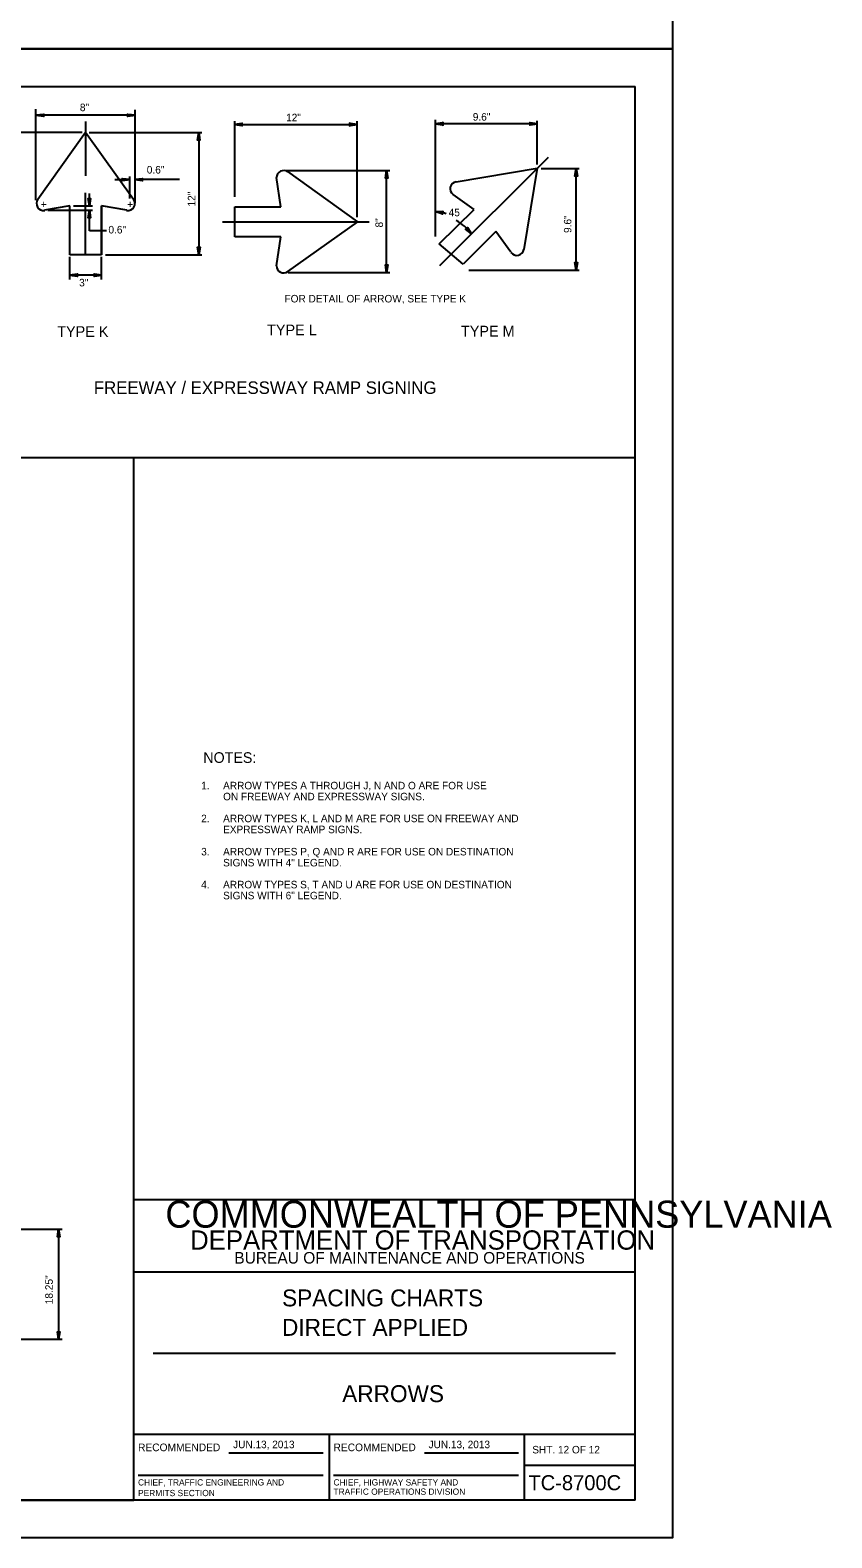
# Model space of a CAD drawing. Extents: x 638421 to 641849, y 297270 to 299646.
# Drawn here: x 641529 to 641849, y 298458 to 299059 of the extents above; entities that cross this region are included whole.
import ezdxf

# ---------------------------------------------------------------- set-up
doc = ezdxf.new("R2010")
doc.units = 0
for name, color, linetype in [('1', 7, 'Continuous'), ('2', 7, 'Continuous'), ('3', 7, 'Continuous'), ('XCS-GRID-HVGL', 7, 'Continuous')]:
    doc.layers.add(name, color=color, linetype=linetype)

# ---------------------------------------------------------------- blocks, each defined once
blk = doc.blocks.new('RARROW')
at = {"layer": '3'}
blk.add_lwpolyline([(-2.2695, 0.285), (-2.184875, 0.12075), (0, 0), (-2.2695, 0.285), (-2.38575, 0.384625), (0, 0), (-2.183125, -0.108), (-2.262875, -0.2705), (0, 0), (-2.38575, -0.379125), (-2.262875, -0.2705)], dxfattribs=at)

msp = doc.modelspace()

# ---------------------------------------------------------------- linework, layer by layer
at = {"layer": '1'}
for p, q in [((640984.31, 299036.63), (641770.31, 299036.63)), ((641770.31, 298472.63), (641770.31, 299036.63)), ((641570.31, 298472.63), (641570.31, 298592.63)), ((641570.31, 298592.63), (641770.31, 298592.63)), ((641770.31, 298563.63), (641570.31, 298563.63)), ((641578.06, 298531.31), (641762.56, 298531.31)), ((641570.31, 298499), (641770.31, 298499)), ((641648.31, 298499), (641648.31, 298472.63)), ((641726.19, 298472.63), (641726.19, 298499)), ((641608.24, 298491.57), (641645.87, 298491.57)), ((641686.24, 298491.57), (641723.87, 298491.57)), ((641571.99, 298482.68), (641645.87, 298482.68)), ((641649.99, 298482.68), (641723.87, 298482.68)), ((641726.19, 298486.63), (641770.31, 298486.63)), ((641770.31, 298472.63), (640984.31, 298472.63)), ((640984.31, 298472.63), (641570.31, 298472.63))]:
    msp.add_line(p, q, dxfattribs=at)
for points in [[(641770.31, 298888.5), (640984.31, 298888.5)], [(641570.31, 298592.63), (641570.31, 298888.5)]]:
    msp.add_lwpolyline(points, dxfattribs=at)
at = {"layer": '2'}
for p, q in [((641531.19, 298991.25), (641531.19, 299027.55)), ((641570.81, 299025.16), (641531.4, 299025.16)), ((641570.81, 298990.13), (641570.81, 299027.33)), ((641549.69, 299018.25), (641514.69, 299018.25)), ((641532.06, 298991.75), (641551.06, 299018.38)), ((641551.06, 299022.63), (641551.06, 299001)), ((641551.06, 299018.38), (641570.19, 298991.75)), ((641552.44, 299018.25), (641597.44, 299018.25)), ((641596.22, 299018.25), (641596.22, 298969.5)), ((641610.56, 298992.63), (641610.56, 299022.88)), ((641610.56, 299021.5), (641659.44, 299021.5)), ((641659.44, 298984.5), (641659.44, 299022.88)), ((641690.69, 298976.75), (641690.69, 299023.29)), ((641731.31, 299021.74), (641690.69, 299021.74)), ((641731.31, 299005.5), (641731.31, 299022.93)), ((641692.44, 298965.25), (641735.81, 299008.5)), ((641568.69, 298992), (641568.69, 299000.75)), ((641628.94, 298988.63), (641627.19, 299000.38)), ((641631.06, 299003.13), (641672.44, 299003.13)), ((641631.69, 299002.75), (641659.56, 298982.63)), ((641671.19, 298962.5), (641671.19, 299003.13)), ((641698.94, 298998.63), (641731.31, 299004)), ((641731.31, 299004), (641725.94, 298971.63)), ((641732.81, 299003.88), (641748.06, 299003.88)), ((641746.81, 298963.38), (641746.81, 299003.88)), ((641551.06, 298969.5), (641551.06, 298994.25)), ((641552.56, 298989), (641552.56, 298994)), ((641562.69, 298999.5), (641568.69, 298999.5)), ((641588.53, 298999.5), (641570.81, 298999.5)), ((641544.81, 298989), (641534.69, 298987.25)), ((641544.81, 298969.5), (641544.81, 298989)), ((641544.81, 298969.5), (641544.81, 298989)), ((641546.19, 298989), (641553.81, 298989)), ((641567.56, 298987.25), (641557.44, 298989)), ((641557.44, 298989), (641557.44, 298969.5)), ((641557.44, 298969.5), (641557.44, 298989)), ((641610.56, 298976.63), (641610.56, 298988.63)), ((641610.56, 298988.63), (641628.94, 298988.63)), ((641692.19, 298973.88), (641706.06, 298987.63)), ((641706.06, 298987.63), (641697.69, 298993.5)), ((641536.06, 298987.25), (641553.81, 298987.25)), ((641552.56, 298979), (641552.56, 298987.25)), ((641605.69, 298982.63), (641664.19, 298982.63)), ((641659.56, 298982.63), (641631.69, 298962.88)), ((641559.44, 298979), (641552.56, 298979)), ((641628.94, 298976.63), (641610.56, 298976.63)), ((641627.19, 298965.13), (641628.94, 298976.63)), ((641714.81, 298978.75), (641701.69, 298965.75)), ((641720.81, 298970.5), (641714.81, 298978.75)), ((641701.69, 298965.75), (641692.19, 298973.88)), ((641557.44, 298969.5), (641544.81, 298969.5)), ((641544.81, 298959.63), (641544.81, 298968.63)), ((641557.44, 298959.63), (641557.44, 298968.63)), ((641559.06, 298969.5), (641597.44, 298969.5)), ((641557.44, 298961.38), (641544.81, 298961.38)), ((641631.94, 298962.5), (641672.44, 298962.5)), ((641704.06, 298963.38), (641748.06, 298963.38)), ((641488.06, 298580.75), (641541.69, 298580.75)), ((641540.31, 298580.75), (641540.31, 298536.88)), ((641488.06, 298536.88), (641541.69, 298536.88))]:
    msp.add_line(p, q, dxfattribs=at)
for centre, radius, start, end in [((641630.08, 299000.29), 2.83, 54.40441, 180), ((641699.35, 298995.88), 2.83, 99.40376, 234.5287), ((641534.29, 298990), 2.83, 144.40376, 279.5287), ((641567.92, 298990), 2.83, 260.47321, 35.59303), ((641688.55, 298968.31), 18.65, 70.13194, 83.43124), ((641689.97, 298966.89), 18.65, 35.93254, 61.13668), ((641723.12, 298972.1), 2.83, 215.47321, 350.59303), ((641630.08, 298965.09), 2.83, 180, 305.5941)]:
    msp.add_arc(centre, radius, start, end, dxfattribs=at)
at = {"layer": 'XCS-GRID-HVGL'}
for points in [[(640944.31, 299645.63), (641785.31, 299645.63), (641785.31, 299051.63), (640944.31, 299051.63)], [(640944.31, 299051.63), (641785.31, 299051.63), (641785.31, 298457.63), (640944.31, 298457.63)]]:
    msp.add_lwpolyline(points, close=True, dxfattribs=at)

# ---------------------------------------------------------------- block references
at = {"layer": '2', "xscale": 1.2574347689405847}
for p, yscale, rotation in [((641531.4, 299025.16), 1.3092961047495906, 180), ((641596.22, 299018.25), 1.3092961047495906, 89.99999999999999), ((641610.56, 299021.5), 1.3092961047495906, 180), ((641690.69, 299021.74), 1.3092961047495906, 180), ((641570.81, 298999.5), 1.3092961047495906, 180), ((641671.19, 299003.13), 1.3092961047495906, 89.99999999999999), ((641746.81, 299003.88), 1.3092961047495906, 89.99999999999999), ((641552.56, 298989), 1.3092961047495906, -90.00000000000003), ((641552.56, 298987.25), 1.3092961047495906, 89.99999999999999), ((641690.68, 298986.83), 1.3092961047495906, 169.25034705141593), ((641705.07, 298977.83), 1.3092961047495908, -49.14095688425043), ((641596.22, 298969.5), 1.3092961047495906, -90.00000000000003), ((641671.19, 298962.5), 1.3092961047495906, -90.00000000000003), ((641746.81, 298963.38), 1.3092961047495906, -90.00000000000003), ((641544.81, 298961.38), 1.3092961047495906, 180), ((641540.31, 298580.75), 1.3092961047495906, 89.99999999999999), ((641540.31, 298536.88), 1.3092961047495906, -90.00000000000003)]:
    msp.add_blockref('RARROW', p, dxfattribs=dict(at, yscale=yscale, rotation=rotation))
at = {"layer": '2', "xscale": 1.2574347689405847, "yscale": 1.3092961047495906}
for p in [(641570.81, 299025.16), (641659.44, 299021.5), (641731.31, 299021.74), (641568.69, 298999.5), (641557.44, 298961.38)]:
    msp.add_blockref('RARROW', p, dxfattribs=at)

# ---------------------------------------------------------------- texts
at = {"layer": '1'}
for s, height, p in [('COMMONWEALTH OF PENNSYLVANIA', 10.7828, (641582.9, 298581.36)), ('DEPARTMENT OF TRANSPORTATION', 7.6837, (641592.76, 298572.61)), ('BUREAU OF MAINTENANCE AND OPERATIONS', 4.6253, (641610.41, 298567.04)), ('SPACING CHARTS', 6.75, (641629.47, 298549.97)), ('DIRECT APPLIED', 6.75, (641629.45, 298538.22)), ('ARROWS', 6.75, (641653.47, 298511.78)), ('RECOMMENDED', 3.048, (641571.99, 298492.2)), ('RECOMMENDED', 3.048, (641649.99, 298492.2)), ('SHT. 12 OF 12', 3, (641729.32, 298491.31)), ('TC-8700C', 6, (641727.77, 298476.63)), ('CHIEF, TRAFFIC ENGINEERING AND', 2.5, (641571.99, 298478.51)), ('PERMITS SECTION', 2.5, (641571.99, 298474.26)), ('TRAFFIC OPERATIONS DIVISION', 2.5, (641649.99, 298474.81)), ('CHIEF, HIGHWAY SAFETY AND', 2.5, (641649.99, 298478.51))]:
    msp.add_text(s, height=height, dxfattribs=at).set_placement(p)
at = {"layer": '2'}
for s, height, p in [('8"', 3.022, (641548.79, 299026.8)), ('12"', 3, (641631.09, 299022.77)), ('9.6"', 3, (641705.59, 299023.03)), ('0.6"', 3.022, (641575.48, 299001.92)), ('+', 3, (641533.19, 298988.13)), ('+', 3, (641567.69, 298988.13)), ('45', 3.022, (641695.94, 298984.88)), (' 0.6"', 3.022, (641559.05, 298978.01)), ('3"', 3.022, (641548.48, 298956.89)), ('FOR DETAIL OF ARROW, SEE TYPE K', 3, (641630.44, 298950.5)), ('TYPE K', 4.3, (641539.74, 298936.72)), ('TYPE L', 4.3, (641623.49, 298937.37)), ('TYPE M', 4.3, (641700.86, 298936.9)), ('FREEWAY / EXPRESSWAY RAMP SIGNING', 5, (641554.37, 298914)), ('NOTES:', 4.25, (641598.03, 298766.8)), ('1. ', 3, (641597.19, 298756.25)), ('ARROW TYPES A THROUGH J, N AND O ARE FOR USE', 3, (641605.94, 298756.25)), ('ON FREEWAY AND EXPRESSWAY SIGNS.', 3, (641605.94, 298751.88)), ('2. ', 3, (641597.19, 298743.13)), ('ARROW TYPES K, L AND M ARE FOR USE ON FREEWAY AND', 3, (641605.94, 298743.13)), ('EXPRESSWAY RAMP SIGNS.', 3, (641605.94, 298738.75)), ('3. ', 3, (641597.19, 298729.88)), ('ARROW TYPES P, Q AND R ARE FOR USE ON DESTINATION', 3, (641605.94, 298729.88)), ('SIGNS WITH 4" LEGEND.', 3, (641605.94, 298725.5)), ('4. ', 3, (641597.19, 298716.75)), ('ARROW TYPES S, T AND U ARE FOR USE ON DESTINATION', 3, (641605.94, 298716.75)), ('SIGNS WITH 6" LEGEND.', 3, (641605.94, 298712.38)), ('JUN.13, 2013', 3, (641609.93, 298493.39)), ('JUN.13, 2013', 3, (641687.93, 298493.39))]:
    msp.add_text(s, height=height, dxfattribs=at).set_placement(p)
for s, height, p in [('12"', 3.022, (641594.88, 298988.76)), ('8"', 3, (641669.69, 298980.4)), ('9.6"', 3, (641744.93, 298978.22)), ('18.25"', 3.022, (641537.98, 298550.81))]:
    msp.add_text(s, height=height, rotation=90, dxfattribs=at).set_placement(p)

doc.saveas('drawing.dxf')
